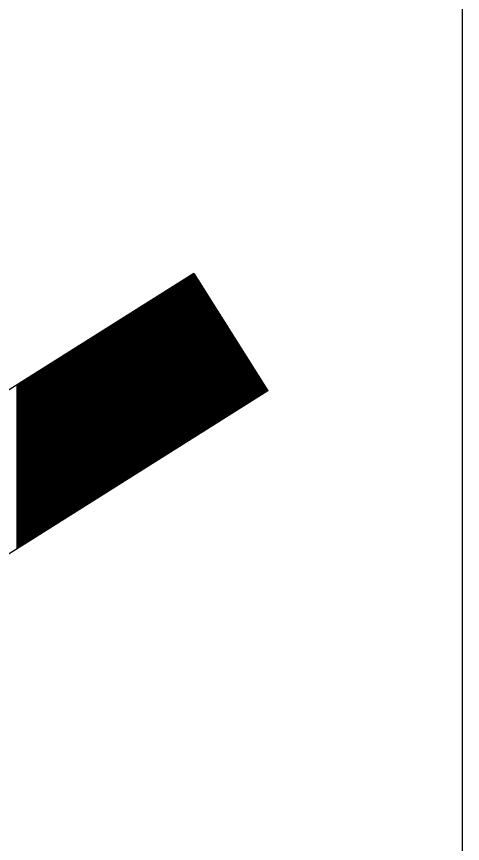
# Model space of a CAD drawing. Extents: x 1398460 to 1408037, y 380768 to 383968.
# Drawn here: x 1403777.87 to 1403785.9, y 381440.89 to 381455.79 of the extents above; entities that cross this region are included whole.
import ezdxf

# ---------------------------------------------------------------- set-up
doc = ezdxf.new("R2010")
doc.units = 0
doc.layers.add('Default', color=7, linetype='Continuous')

msp = doc.modelspace()

# ---------------------------------------------------------------- linework, layer by layer
at = {"layer": 'Default'}
for p, q in [((1403781.063, 381451.164), (1403757.324, 381436.203)), ((1403780.952, 381451.094), (1403780.952, 381448.139)), ((1403780.962, 381451.1), (1403780.962, 381448.145)), ((1403780.972, 381451.106), (1403780.972, 381448.151)), ((1403780.982, 381451.113), (1403780.982, 381448.157)), ((1403780.992, 381451.119), (1403780.992, 381448.164)), ((1403781.002, 381451.125), (1403781.002, 381448.17)), ((1403781.012, 381451.131), (1403781.012, 381448.176)), ((1403781.022, 381451.138), (1403781.022, 381448.183)), ((1403781.032, 381451.144), (1403781.032, 381448.189)), ((1403781.042, 381451.15), (1403781.042, 381448.195)), ((1403781.052, 381451.157), (1403781.052, 381448.202)), ((1403781.062, 381451.163), (1403781.062, 381448.208)), ((1403781.063, 381451.164), (1403782.396, 381449.049)), ((1403781.072, 381451.15), (1403781.072, 381448.214)), ((1403781.082, 381451.134), (1403781.082, 381448.221)), ((1403781.092, 381451.118), (1403781.092, 381448.227)), ((1403781.102, 381451.102), (1403781.102, 381448.233)), ((1403780.722, 381450.949), (1403780.722, 381447.994)), ((1403780.732, 381450.955), (1403780.732, 381448)), ((1403780.742, 381450.961), (1403780.742, 381448.006)), ((1403780.752, 381450.968), (1403780.752, 381448.013)), ((1403780.762, 381450.974), (1403780.762, 381448.019)), ((1403780.772, 381450.98), (1403780.772, 381448.025)), ((1403780.782, 381450.987), (1403780.782, 381448.031)), ((1403780.792, 381450.993), (1403780.792, 381448.038)), ((1403780.802, 381450.999), (1403780.802, 381448.044)), ((1403780.812, 381451.005), (1403780.812, 381448.05)), ((1403780.822, 381451.012), (1403780.822, 381448.057)), ((1403780.832, 381451.018), (1403780.832, 381448.063)), ((1403780.842, 381451.024), (1403780.842, 381448.069)), ((1403780.852, 381451.031), (1403780.852, 381448.076)), ((1403780.862, 381451.037), (1403780.862, 381448.082)), ((1403780.872, 381451.043), (1403780.872, 381448.088)), ((1403780.882, 381451.05), (1403780.882, 381448.094)), ((1403780.892, 381451.056), (1403780.892, 381448.101)), ((1403780.902, 381451.062), (1403780.902, 381448.107)), ((1403780.912, 381451.068), (1403780.912, 381448.113)), ((1403780.922, 381451.075), (1403780.922, 381448.12)), ((1403780.932, 381451.081), (1403780.932, 381448.126)), ((1403780.942, 381451.087), (1403780.942, 381448.132)), ((1403781.112, 381451.086), (1403781.112, 381448.239)), ((1403781.122, 381451.07), (1403781.122, 381448.246)), ((1403781.132, 381451.054), (1403781.132, 381448.252)), ((1403781.142, 381451.039), (1403781.142, 381448.258)), ((1403781.152, 381451.023), (1403781.152, 381448.265)), ((1403781.162, 381451.007), (1403781.162, 381448.271)), ((1403781.172, 381450.991), (1403781.172, 381448.277)), ((1403781.182, 381450.975), (1403781.182, 381448.284)), ((1403781.192, 381450.959), (1403781.192, 381448.29)), ((1403781.202, 381450.943), (1403781.202, 381448.296)), ((1403780.482, 381450.797), (1403780.482, 381447.842)), ((1403780.492, 381450.804), (1403780.492, 381447.849)), ((1403780.502, 381450.81), (1403780.502, 381447.855)), ((1403780.512, 381450.816), (1403780.512, 381447.861)), ((1403780.522, 381450.823), (1403780.522, 381447.868)), ((1403780.532, 381450.829), (1403780.532, 381447.874)), ((1403780.542, 381450.835), (1403780.542, 381447.88)), ((1403780.552, 381450.842), (1403780.552, 381447.886)), ((1403780.562, 381450.848), (1403780.562, 381447.893)), ((1403780.572, 381450.854), (1403780.572, 381447.899)), ((1403780.582, 381450.86), (1403780.582, 381447.905)), ((1403780.592, 381450.867), (1403780.592, 381447.912)), ((1403780.602, 381450.873), (1403780.602, 381447.918)), ((1403780.612, 381450.879), (1403780.612, 381447.924)), ((1403780.622, 381450.886), (1403780.622, 381447.931)), ((1403780.632, 381450.892), (1403780.632, 381447.937)), ((1403780.642, 381450.898), (1403780.642, 381447.943)), ((1403780.652, 381450.905), (1403780.652, 381447.95)), ((1403780.662, 381450.911), (1403780.662, 381447.956)), ((1403780.672, 381450.917), (1403780.672, 381447.962)), ((1403780.682, 381450.923), (1403780.682, 381447.968)), ((1403780.692, 381450.93), (1403780.692, 381447.975)), ((1403780.702, 381450.936), (1403780.702, 381447.981)), ((1403780.712, 381450.942), (1403780.712, 381447.987)), ((1403781.212, 381450.928), (1403781.212, 381448.302)), ((1403781.222, 381450.912), (1403781.222, 381448.309)), ((1403781.232, 381450.896), (1403781.232, 381448.315)), ((1403781.242, 381450.88), (1403781.242, 381448.321)), ((1403781.252, 381450.864), (1403781.252, 381448.328)), ((1403781.262, 381450.848), (1403781.262, 381448.334)), ((1403781.272, 381450.832), (1403781.272, 381448.34)), ((1403781.282, 381450.816), (1403781.282, 381448.347)), ((1403781.292, 381450.801), (1403781.292, 381448.353)), ((1403780.242, 381450.646), (1403780.242, 381447.691)), ((1403780.252, 381450.652), (1403780.252, 381447.697)), ((1403780.262, 381450.659), (1403780.262, 381447.704)), ((1403780.272, 381450.665), (1403780.272, 381447.71)), ((1403780.282, 381450.671), (1403780.282, 381447.716)), ((1403780.292, 381450.678), (1403780.292, 381447.723)), ((1403780.302, 381450.684), (1403780.302, 381447.729)), ((1403780.312, 381450.69), (1403780.312, 381447.735)), ((1403780.322, 381450.697), (1403780.322, 381447.742)), ((1403780.332, 381450.703), (1403780.332, 381447.748)), ((1403780.342, 381450.709), (1403780.342, 381447.754)), ((1403780.352, 381450.716), (1403780.352, 381447.76)), ((1403780.362, 381450.722), (1403780.362, 381447.767)), ((1403780.372, 381450.728), (1403780.372, 381447.773)), ((1403780.382, 381450.734), (1403780.382, 381447.779)), ((1403780.392, 381450.741), (1403780.392, 381447.786)), ((1403780.402, 381450.747), (1403780.402, 381447.792)), ((1403780.412, 381450.753), (1403780.412, 381447.798)), ((1403780.422, 381450.76), (1403780.422, 381447.805)), ((1403780.432, 381450.766), (1403780.432, 381447.811)), ((1403780.442, 381450.772), (1403780.442, 381447.817)), ((1403780.452, 381450.779), (1403780.452, 381447.823)), ((1403780.462, 381450.785), (1403780.462, 381447.83)), ((1403780.472, 381450.791), (1403780.472, 381447.836)), ((1403781.302, 381450.785), (1403781.302, 381448.359)), ((1403781.312, 381450.769), (1403781.312, 381448.365)), ((1403781.322, 381450.753), (1403781.322, 381448.372)), ((1403781.332, 381450.737), (1403781.332, 381448.378)), ((1403781.342, 381450.721), (1403781.342, 381448.384)), ((1403781.352, 381450.705), (1403781.352, 381448.391)), ((1403781.362, 381450.69), (1403781.362, 381448.397)), ((1403781.372, 381450.674), (1403781.372, 381448.403)), ((1403781.382, 381450.658), (1403781.382, 381448.41)), ((1403780.012, 381450.501), (1403780.012, 381447.546)), ((1403780.022, 381450.508), (1403780.022, 381447.552)), ((1403780.032, 381450.514), (1403780.032, 381447.559)), ((1403780.042, 381450.52), (1403780.042, 381447.565)), ((1403780.052, 381450.526), (1403780.052, 381447.571)), ((1403780.062, 381450.533), (1403780.062, 381447.578)), ((1403780.072, 381450.539), (1403780.072, 381447.584)), ((1403780.082, 381450.545), (1403780.082, 381447.59)), ((1403780.092, 381450.552), (1403780.092, 381447.597)), ((1403780.102, 381450.558), (1403780.102, 381447.603)), ((1403780.112, 381450.564), (1403780.112, 381447.609)), ((1403780.122, 381450.571), (1403780.122, 381447.615)), ((1403780.132, 381450.577), (1403780.132, 381447.622)), ((1403780.142, 381450.583), (1403780.142, 381447.628)), ((1403780.152, 381450.589), (1403780.152, 381447.634)), ((1403780.162, 381450.596), (1403780.162, 381447.641)), ((1403780.172, 381450.602), (1403780.172, 381447.647)), ((1403780.182, 381450.608), (1403780.182, 381447.653)), ((1403780.192, 381450.615), (1403780.192, 381447.66)), ((1403780.202, 381450.621), (1403780.202, 381447.666)), ((1403780.212, 381450.627), (1403780.212, 381447.672)), ((1403780.222, 381450.634), (1403780.222, 381447.679)), ((1403780.232, 381450.64), (1403780.232, 381447.685)), ((1403781.392, 381450.642), (1403781.392, 381448.416)), ((1403781.402, 381450.626), (1403781.402, 381448.422)), ((1403781.412, 381450.61), (1403781.412, 381448.428)), ((1403781.422, 381450.594), (1403781.422, 381448.435)), ((1403781.432, 381450.578), (1403781.432, 381448.441)), ((1403781.442, 381450.563), (1403781.442, 381448.447)), ((1403781.452, 381450.547), (1403781.452, 381448.454)), ((1403781.462, 381450.531), (1403781.462, 381448.46)), ((1403781.472, 381450.515), (1403781.472, 381448.466)), ((1403781.482, 381450.499), (1403781.482, 381448.473)), ((1403779.772, 381450.35), (1403779.772, 381447.395)), ((1403779.782, 381450.356), (1403779.782, 381447.401)), ((1403779.792, 381450.363), (1403779.792, 381447.408)), ((1403779.802, 381450.369), (1403779.802, 381447.414)), ((1403779.812, 381450.375), (1403779.812, 381447.42)), ((1403779.822, 381450.381), (1403779.822, 381447.426)), ((1403779.832, 381450.388), (1403779.832, 381447.433)), ((1403779.842, 381450.394), (1403779.842, 381447.439)), ((1403779.852, 381450.4), (1403779.852, 381447.445)), ((1403779.862, 381450.407), (1403779.862, 381447.452)), ((1403779.872, 381450.413), (1403779.872, 381447.458)), ((1403779.882, 381450.419), (1403779.882, 381447.464)), ((1403779.892, 381450.426), (1403779.892, 381447.471)), ((1403779.902, 381450.432), (1403779.902, 381447.477)), ((1403779.912, 381450.438), (1403779.912, 381447.483)), ((1403779.922, 381450.445), (1403779.922, 381447.489)), ((1403779.932, 381450.451), (1403779.932, 381447.496)), ((1403779.942, 381450.457), (1403779.942, 381447.502)), ((1403779.952, 381450.463), (1403779.952, 381447.508)), ((1403779.962, 381450.47), (1403779.962, 381447.515)), ((1403779.972, 381450.476), (1403779.972, 381447.521)), ((1403779.982, 381450.482), (1403779.982, 381447.527)), ((1403779.992, 381450.489), (1403779.992, 381447.534)), ((1403780.002, 381450.495), (1403780.002, 381447.54)), ((1403781.492, 381450.483), (1403781.492, 381448.479)), ((1403781.502, 381450.467), (1403781.502, 381448.485)), ((1403781.512, 381450.452), (1403781.512, 381448.492)), ((1403781.522, 381450.436), (1403781.522, 381448.498)), ((1403781.532, 381450.42), (1403781.532, 381448.504)), ((1403781.542, 381450.404), (1403781.542, 381448.51)), ((1403781.552, 381450.388), (1403781.552, 381448.517)), ((1403781.562, 381450.372), (1403781.562, 381448.523)), ((1403781.572, 381450.356), (1403781.572, 381448.529)), ((1403779.532, 381450.199), (1403779.532, 381447.244)), ((1403779.542, 381450.205), (1403779.542, 381447.25)), ((1403779.552, 381450.211), (1403779.552, 381447.256)), ((1403779.562, 381450.218), (1403779.562, 381447.263)), ((1403779.572, 381450.224), (1403779.572, 381447.269)), ((1403779.582, 381450.23), (1403779.582, 381447.275)), ((1403779.592, 381450.237), (1403779.592, 381447.281)), ((1403779.602, 381450.243), (1403779.602, 381447.288)), ((1403779.612, 381450.249), (1403779.612, 381447.294)), ((1403779.622, 381450.255), (1403779.622, 381447.3)), ((1403779.632, 381450.262), (1403779.632, 381447.307)), ((1403779.642, 381450.268), (1403779.642, 381447.313)), ((1403779.652, 381450.274), (1403779.652, 381447.319)), ((1403779.662, 381450.281), (1403779.662, 381447.326)), ((1403779.672, 381450.287), (1403779.672, 381447.332)), ((1403779.682, 381450.293), (1403779.682, 381447.338)), ((1403779.692, 381450.3), (1403779.692, 381447.344)), ((1403779.702, 381450.306), (1403779.702, 381447.351)), ((1403779.712, 381450.312), (1403779.712, 381447.357)), ((1403779.722, 381450.318), (1403779.722, 381447.363)), ((1403779.732, 381450.325), (1403779.732, 381447.37)), ((1403779.742, 381450.331), (1403779.742, 381447.376)), ((1403779.752, 381450.337), (1403779.752, 381447.382)), ((1403779.762, 381450.344), (1403779.762, 381447.389)), ((1403781.582, 381450.34), (1403781.582, 381448.536)), ((1403781.592, 381450.325), (1403781.592, 381448.542)), ((1403781.602, 381450.309), (1403781.602, 381448.548)), ((1403781.612, 381450.293), (1403781.612, 381448.555)), ((1403781.622, 381450.277), (1403781.622, 381448.561)), ((1403781.632, 381450.261), (1403781.632, 381448.567)), ((1403781.642, 381450.245), (1403781.642, 381448.573)), ((1403781.652, 381450.229), (1403781.652, 381448.58)), ((1403781.662, 381450.214), (1403781.662, 381448.586)), ((1403779.302, 381450.054), (1403779.302, 381447.099)), ((1403779.312, 381450.06), (1403779.312, 381447.105)), ((1403779.322, 381450.066), (1403779.322, 381447.111)), ((1403779.332, 381450.073), (1403779.332, 381447.118)), ((1403779.342, 381450.079), (1403779.342, 381447.124)), ((1403779.352, 381450.085), (1403779.352, 381447.13)), ((1403779.362, 381450.092), (1403779.362, 381447.136)), ((1403779.372, 381450.098), (1403779.372, 381447.143)), ((1403779.382, 381450.104), (1403779.382, 381447.149)), ((1403779.392, 381450.11), (1403779.392, 381447.155)), ((1403779.402, 381450.117), (1403779.402, 381447.162)), ((1403779.412, 381450.123), (1403779.412, 381447.168)), ((1403779.422, 381450.129), (1403779.422, 381447.174)), ((1403779.432, 381450.136), (1403779.432, 381447.181)), ((1403779.442, 381450.142), (1403779.442, 381447.187)), ((1403779.452, 381450.148), (1403779.452, 381447.193)), ((1403779.462, 381450.155), (1403779.462, 381447.2)), ((1403779.472, 381450.161), (1403779.472, 381447.206)), ((1403779.482, 381450.167), (1403779.482, 381447.212)), ((1403779.492, 381450.174), (1403779.492, 381447.218)), ((1403779.502, 381450.18), (1403779.502, 381447.225)), ((1403779.512, 381450.186), (1403779.512, 381447.231)), ((1403779.522, 381450.192), (1403779.522, 381447.237)), ((1403781.672, 381450.198), (1403781.672, 381448.592)), ((1403781.682, 381450.182), (1403781.682, 381448.599)), ((1403781.692, 381450.166), (1403781.692, 381448.605)), ((1403781.702, 381450.15), (1403781.702, 381448.611)), ((1403781.712, 381450.134), (1403781.712, 381448.618)), ((1403781.722, 381450.118), (1403781.722, 381448.624)), ((1403781.732, 381450.102), (1403781.732, 381448.63)), ((1403781.742, 381450.087), (1403781.742, 381448.636)), ((1403781.752, 381450.071), (1403781.752, 381448.643)), ((1403781.762, 381450.055), (1403781.762, 381448.649)), ((1403779.062, 381449.903), (1403779.062, 381446.947)), ((1403779.072, 381449.909), (1403779.072, 381446.954)), ((1403779.082, 381449.915), (1403779.082, 381446.96)), ((1403779.092, 381449.921), (1403779.092, 381446.966)), ((1403779.102, 381449.928), (1403779.102, 381446.973)), ((1403779.112, 381449.934), (1403779.112, 381446.979)), ((1403779.122, 381449.94), (1403779.122, 381446.985)), ((1403779.132, 381449.947), (1403779.132, 381446.992)), ((1403779.142, 381449.953), (1403779.142, 381446.998)), ((1403779.152, 381449.959), (1403779.152, 381447.004)), ((1403779.162, 381449.966), (1403779.162, 381447.01)), ((1403779.172, 381449.972), (1403779.172, 381447.017)), ((1403779.182, 381449.978), (1403779.182, 381447.023)), ((1403779.192, 381449.984), (1403779.192, 381447.029)), ((1403779.202, 381449.991), (1403779.202, 381447.036)), ((1403779.212, 381449.997), (1403779.212, 381447.042)), ((1403779.222, 381450.003), (1403779.222, 381447.048)), ((1403779.232, 381450.01), (1403779.232, 381447.055)), ((1403779.242, 381450.016), (1403779.242, 381447.061)), ((1403779.252, 381450.022), (1403779.252, 381447.067)), ((1403779.262, 381450.029), (1403779.262, 381447.073)), ((1403779.272, 381450.035), (1403779.272, 381447.08)), ((1403779.282, 381450.041), (1403779.282, 381447.086)), ((1403779.292, 381450.047), (1403779.292, 381447.092)), ((1403781.772, 381450.039), (1403781.772, 381448.655)), ((1403781.782, 381450.023), (1403781.782, 381448.662)), ((1403781.792, 381450.007), (1403781.792, 381448.668)), ((1403781.802, 381449.991), (1403781.802, 381448.674)), ((1403781.812, 381449.976), (1403781.812, 381448.681)), ((1403781.822, 381449.96), (1403781.822, 381448.687)), ((1403781.832, 381449.944), (1403781.832, 381448.693)), ((1403781.842, 381449.928), (1403781.842, 381448.699)), ((1403781.852, 381449.912), (1403781.852, 381448.706)), ((1403778.822, 381449.751), (1403778.822, 381446.796)), ((1403778.832, 381449.758), (1403778.832, 381446.802)), ((1403778.842, 381449.764), (1403778.842, 381446.809)), ((1403778.852, 381449.77), (1403778.852, 381446.815)), ((1403778.862, 381449.776), (1403778.862, 381446.821)), ((1403778.872, 381449.783), (1403778.872, 381446.828)), ((1403778.882, 381449.789), (1403778.882, 381446.834)), ((1403778.892, 381449.795), (1403778.892, 381446.84)), ((1403778.902, 381449.802), (1403778.902, 381446.847)), ((1403778.912, 381449.808), (1403778.912, 381446.853)), ((1403778.922, 381449.814), (1403778.922, 381446.859)), ((1403778.932, 381449.821), (1403778.932, 381446.865)), ((1403778.942, 381449.827), (1403778.942, 381446.872)), ((1403778.952, 381449.833), (1403778.952, 381446.878)), ((1403778.962, 381449.839), (1403778.962, 381446.884)), ((1403778.972, 381449.846), (1403778.972, 381446.891)), ((1403778.982, 381449.852), (1403778.982, 381446.897)), ((1403778.992, 381449.858), (1403778.992, 381446.903)), ((1403779.002, 381449.865), (1403779.002, 381446.91)), ((1403779.012, 381449.871), (1403779.012, 381446.916)), ((1403779.022, 381449.877), (1403779.022, 381446.922)), ((1403779.032, 381449.884), (1403779.032, 381446.929)), ((1403779.042, 381449.89), (1403779.042, 381446.935)), ((1403779.052, 381449.896), (1403779.052, 381446.941)), ((1403781.862, 381449.896), (1403781.862, 381448.712)), ((1403781.872, 381449.88), (1403781.872, 381448.718)), ((1403781.882, 381449.864), (1403781.882, 381448.725)), ((1403781.892, 381449.849), (1403781.892, 381448.731)), ((1403781.902, 381449.833), (1403781.902, 381448.737)), ((1403781.912, 381449.817), (1403781.912, 381448.744)), ((1403781.922, 381449.801), (1403781.922, 381448.75)), ((1403781.932, 381449.785), (1403781.932, 381448.756)), ((1403781.942, 381449.769), (1403781.942, 381448.763)), ((1403781.952, 381449.753), (1403781.952, 381448.769)), ((1403778.592, 381449.606), (1403778.592, 381446.651)), ((1403778.602, 381449.613), (1403778.602, 381446.658)), ((1403778.612, 381449.619), (1403778.612, 381446.664)), ((1403778.622, 381449.625), (1403778.622, 381446.67)), ((1403778.632, 381449.632), (1403778.632, 381446.676)), ((1403778.642, 381449.638), (1403778.642, 381446.683)), ((1403778.652, 381449.644), (1403778.652, 381446.689)), ((1403778.662, 381449.65), (1403778.662, 381446.695)), ((1403778.672, 381449.657), (1403778.672, 381446.702)), ((1403778.682, 381449.663), (1403778.682, 381446.708)), ((1403778.692, 381449.669), (1403778.692, 381446.714)), ((1403778.702, 381449.676), (1403778.702, 381446.721)), ((1403778.712, 381449.682), (1403778.712, 381446.727)), ((1403778.722, 381449.688), (1403778.722, 381446.733)), ((1403778.732, 381449.695), (1403778.732, 381446.739)), ((1403778.742, 381449.701), (1403778.742, 381446.746)), ((1403778.752, 381449.707), (1403778.752, 381446.752)), ((1403778.762, 381449.713), (1403778.762, 381446.758)), ((1403778.772, 381449.72), (1403778.772, 381446.765)), ((1403778.782, 381449.726), (1403778.782, 381446.771)), ((1403778.792, 381449.732), (1403778.792, 381446.777)), ((1403778.802, 381449.739), (1403778.802, 381446.784)), ((1403778.812, 381449.745), (1403778.812, 381446.79)), ((1403781.962, 381449.738), (1403781.962, 381448.775)), ((1403781.972, 381449.722), (1403781.972, 381448.781)), ((1403781.982, 381449.706), (1403781.982, 381448.788)), ((1403781.992, 381449.69), (1403781.992, 381448.794)), ((1403782.002, 381449.674), (1403782.002, 381448.8)), ((1403782.012, 381449.658), (1403782.012, 381448.807)), ((1403782.022, 381449.642), (1403782.022, 381448.813)), ((1403782.032, 381449.626), (1403782.032, 381448.819)), ((1403782.042, 381449.611), (1403782.042, 381448.826)), ((1403778.352, 381449.455), (1403778.352, 381446.5)), ((1403778.362, 381449.461), (1403778.362, 381446.506)), ((1403778.372, 381449.468), (1403778.372, 381446.513)), ((1403778.382, 381449.474), (1403778.382, 381446.519)), ((1403778.392, 381449.48), (1403778.392, 381446.525)), ((1403778.402, 381449.487), (1403778.402, 381446.531)), ((1403778.412, 381449.493), (1403778.412, 381446.538)), ((1403778.422, 381449.499), (1403778.422, 381446.544)), ((1403778.432, 381449.505), (1403778.432, 381446.55)), ((1403778.442, 381449.512), (1403778.442, 381446.557)), ((1403778.452, 381449.518), (1403778.452, 381446.563)), ((1403778.462, 381449.524), (1403778.462, 381446.569)), ((1403778.472, 381449.531), (1403778.472, 381446.576)), ((1403778.482, 381449.537), (1403778.482, 381446.582)), ((1403778.492, 381449.543), (1403778.492, 381446.588)), ((1403778.502, 381449.55), (1403778.502, 381446.594)), ((1403778.512, 381449.556), (1403778.512, 381446.601)), ((1403778.522, 381449.562), (1403778.522, 381446.607)), ((1403778.532, 381449.568), (1403778.532, 381446.613)), ((1403778.542, 381449.575), (1403778.542, 381446.62)), ((1403778.552, 381449.581), (1403778.552, 381446.626)), ((1403778.562, 381449.587), (1403778.562, 381446.632)), ((1403778.572, 381449.594), (1403778.572, 381446.639)), ((1403778.582, 381449.6), (1403778.582, 381446.645)), ((1403782.052, 381449.595), (1403782.052, 381448.832)), ((1403782.062, 381449.579), (1403782.062, 381448.838)), ((1403782.072, 381449.563), (1403782.072, 381448.844)), ((1403782.082, 381449.547), (1403782.082, 381448.851)), ((1403782.092, 381449.531), (1403782.092, 381448.857)), ((1403782.102, 381449.515), (1403782.102, 381448.863)), ((1403782.112, 381449.5), (1403782.112, 381448.87)), ((1403782.122, 381449.484), (1403782.122, 381448.876)), ((1403782.132, 381449.468), (1403782.132, 381448.882)), ((1403778.112, 381449.304), (1403778.112, 381446.349)), ((1403778.122, 381449.31), (1403778.122, 381446.355)), ((1403778.132, 381449.316), (1403778.132, 381446.361)), ((1403778.142, 381449.323), (1403778.142, 381446.368)), ((1403778.152, 381449.329), (1403778.152, 381446.374)), ((1403778.162, 381449.335), (1403778.162, 381446.38)), ((1403778.172, 381449.342), (1403778.172, 381446.387)), ((1403778.182, 381449.348), (1403778.182, 381446.393)), ((1403778.192, 381449.354), (1403778.192, 381446.399)), ((1403778.202, 381449.361), (1403778.202, 381446.405)), ((1403778.212, 381449.367), (1403778.212, 381446.412)), ((1403778.222, 381449.373), (1403778.222, 381446.418)), ((1403778.232, 381449.379), (1403778.232, 381446.424)), ((1403778.242, 381449.386), (1403778.242, 381446.431)), ((1403778.252, 381449.392), (1403778.252, 381446.437)), ((1403778.262, 381449.398), (1403778.262, 381446.443)), ((1403778.272, 381449.405), (1403778.272, 381446.45)), ((1403778.282, 381449.411), (1403778.282, 381446.456)), ((1403778.292, 381449.417), (1403778.292, 381446.462)), ((1403778.302, 381449.424), (1403778.302, 381446.468)), ((1403778.312, 381449.43), (1403778.312, 381446.475)), ((1403778.322, 381449.436), (1403778.322, 381446.481)), ((1403778.332, 381449.442), (1403778.332, 381446.487)), ((1403778.342, 381449.449), (1403778.342, 381446.494)), ((1403782.142, 381449.452), (1403782.142, 381448.889)), ((1403782.152, 381449.436), (1403782.152, 381448.895)), ((1403782.162, 381449.42), (1403782.162, 381448.901)), ((1403782.172, 381449.404), (1403782.172, 381448.907)), ((1403782.182, 381449.388), (1403782.182, 381448.914)), ((1403782.192, 381449.373), (1403782.192, 381448.92)), ((1403782.202, 381449.357), (1403782.202, 381448.926)), ((1403782.212, 381449.341), (1403782.212, 381448.933)), ((1403782.222, 381449.325), (1403782.222, 381448.939)), ((1403782.232, 381449.309), (1403782.232, 381448.945)), ((1403777.882, 381449.159), (1403777.882, 381446.204)), ((1403777.892, 381449.165), (1403777.892, 381446.21)), ((1403777.902, 381449.171), (1403777.902, 381446.216)), ((1403777.912, 381449.178), (1403777.912, 381446.223)), ((1403777.922, 381449.184), (1403777.922, 381446.229)), ((1403777.932, 381449.19), (1403777.932, 381446.235)), ((1403777.942, 381449.197), (1403777.942, 381446.242)), ((1403777.952, 381449.203), (1403777.952, 381446.248)), ((1403777.962, 381449.209), (1403777.962, 381446.254)), ((1403777.972, 381449.216), (1403777.972, 381446.26)), ((1403777.982, 381449.222), (1403777.982, 381446.267)), ((1403777.992, 381449.228), (1403777.992, 381446.273)), ((1403778.002, 381449.234), (1403778.002, 381446.279)), ((1403778.012, 381449.241), (1403778.012, 381446.286)), ((1403778.022, 381449.247), (1403778.022, 381446.292)), ((1403778.032, 381449.253), (1403778.032, 381446.298)), ((1403778.042, 381449.26), (1403778.042, 381446.305)), ((1403778.052, 381449.266), (1403778.052, 381446.311)), ((1403778.062, 381449.272), (1403778.062, 381446.317)), ((1403778.072, 381449.279), (1403778.072, 381446.323)), ((1403778.082, 381449.285), (1403778.082, 381446.33)), ((1403778.092, 381449.291), (1403778.092, 381446.336)), ((1403778.102, 381449.297), (1403778.102, 381446.342)), ((1403782.242, 381449.293), (1403782.242, 381448.952)), ((1403782.252, 381449.277), (1403782.252, 381448.958)), ((1403782.262, 381449.262), (1403782.262, 381448.964)), ((1403782.272, 381449.246), (1403782.272, 381448.97)), ((1403782.282, 381449.23), (1403782.282, 381448.977)), ((1403782.292, 381449.214), (1403782.292, 381448.983)), ((1403782.302, 381449.198), (1403782.302, 381448.989)), ((1403782.312, 381449.182), (1403782.312, 381448.996)), ((1403782.322, 381449.166), (1403782.322, 381449.002)), ((1403782.396, 381449.049), (1403758.657, 381434.088)), ((1403777.872, 381449.153), (1403777.872, 381446.197)), ((1403782.332, 381449.15), (1403782.332, 381449.008)), ((1403782.342, 381449.135), (1403782.342, 381449.015)), ((1403782.352, 381449.119), (1403782.352, 381449.021)), ((1403782.362, 381449.103), (1403782.362, 381449.027)), ((1403782.372, 381449.087), (1403782.372, 381449.034)), ((1403782.382, 381449.071), (1403782.382, 381449.04)), ((1403782.392, 381449.055), (1403782.392, 381449.046))]:
    msp.add_line(p, q, dxfattribs=at)
msp.add_lwpolyline([(1403739.192, 381480.576), (1403739.192, 381421.706), (1403785.9, 381421.706), (1403785.9, 381480.576)], close=True, dxfattribs=at)

doc.saveas('drawing.dxf')
